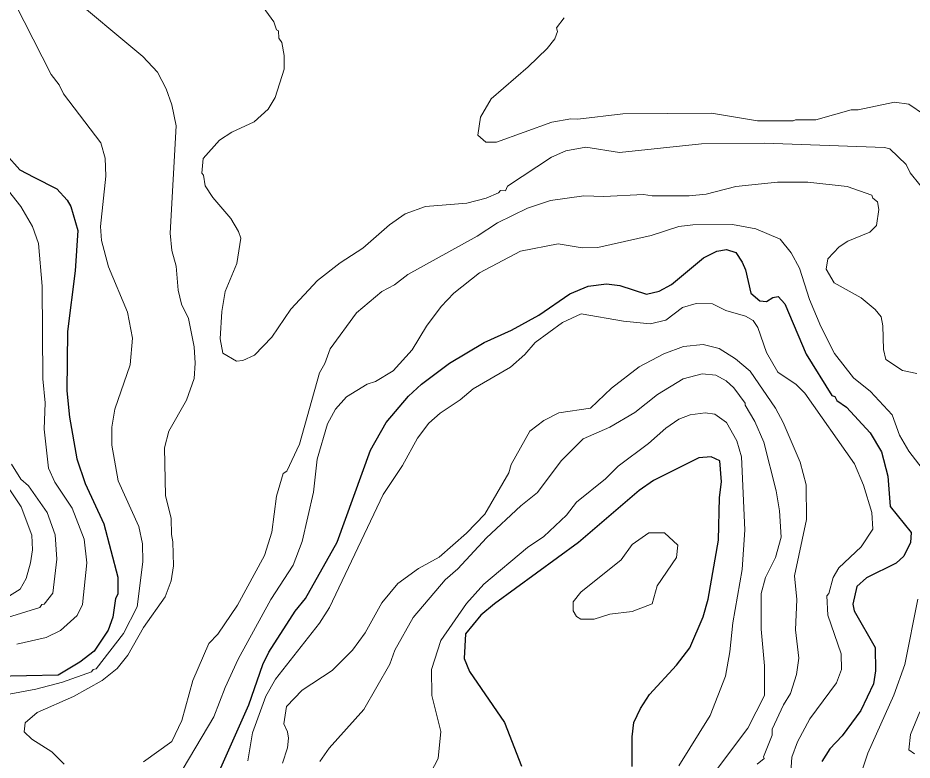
# Model space of a CAD drawing. Extents: x 598.3 to 623.2, y 6902.2 to 6930.1.
# Drawn here: x 613.12 to 614.422, y 6917.077 to 6918.158 of the extents above; entities that cross this region are included whole.
import ezdxf

# ---------------------------------------------------------------- set-up
doc = ezdxf.new("R2010")
doc.units = 0
doc.header["$LTSCALE"] = 0.032
doc.layers.add('1', color=7, linetype='Continuous', lineweight=25)
doc.layers.add('2', color=7, linetype='Continuous', lineweight=13)

msp = doc.modelspace()

# ---------------------------------------------------------------- linework, layer by layer
at = {"layer": '1'}
for points in [[(613.1024, 6917.9588), (613.1221, 6917.9365), (613.1429, 6917.926), (613.176, 6917.9089), (613.1912, 6917.8924), (613.1964, 6917.8831), (613.207, 6917.8485), (613.2029, 6917.7898), (613.1919, 6917.7014), (613.1908, 6917.6146), (613.1948, 6917.5764), (613.2053, 6917.5157), (613.2173, 6917.48), (613.2449, 6917.4213), (613.2652, 6917.3436), (613.2653, 6917.3185), (613.2619, 6917.3124), (613.258, 6917.2853), (613.251, 6917.2663), (613.2306, 6917.2359), (613.2096, 6917.2196)], [(613.4133, 6917.0613), (613.4558, 6917.1574), (613.4763, 6917.2163), (613.485, 6917.2341), (613.5231, 6917.2941), (613.5385, 6917.3124), (613.5845, 6917.3942), (613.633, 6917.5282), (613.6556, 6917.5686), (613.6884, 6917.6069), (613.7074, 6917.6244), (613.7479, 6917.6553), (613.7988, 6917.6853), (613.8386, 6917.7032), (613.8783, 6917.7248), (613.9233, 6917.7561), (613.9501, 6917.7674), (613.9768, 6917.7707), (613.9962, 6917.7682), (614.0351, 6917.7554), (614.0532, 6917.7599), (614.0713, 6917.7695), (614.1182, 6917.8085), (614.1372, 6917.8184), (614.1513, 6917.8206), (614.1651, 6917.8164), (614.1742, 6917.8021), (614.1793, 6917.7911), (614.1869, 6917.7569), (614.1998, 6917.746), (614.2097, 6917.7449), (614.2191, 6917.751), (614.2267, 6917.752), (614.2366, 6917.7415), (614.2676, 6917.6684), (614.3051, 6917.6078), (614.3093, 6917.6064), (614.3122, 6917.6006)], [(614.3122, 6917.6006), (614.3262, 6917.5911), (614.3608, 6917.5535), (614.3772, 6917.5258), (614.3864, 6917.4906), (614.3896, 6917.4465), (614.4204, 6917.4085), (614.4195, 6917.3938), (614.4099, 6917.3741), (614.3985, 6917.3636), (614.3554, 6917.3423), (614.3413, 6917.3297), (614.3354, 6917.3043), (614.3376, 6917.2945), (614.3678, 6917.2409), (614.3686, 6917.207), (614.3654, 6917.1882), (614.3469, 6917.1493), (614.3197, 6917.1123), (614.3018, 6917.0933), (614.2902, 6917.0748)], [(614.014, 6917.0678), (614.0141, 6917.1108), (614.0167, 6917.1319), (614.0261, 6917.152), (614.0395, 6917.1727), (614.0787, 6917.2153), (614.0982, 6917.2406), (614.1177, 6917.2857), (614.125, 6917.3112), (614.1396, 6917.3974), (614.1411, 6917.4595), (614.1443, 6917.4822), (614.1419, 6917.513), (614.1292, 6917.5188), (614.1113, 6917.5173), (614.0451, 6917.4843), (614.0245, 6917.4696), (613.9361, 6917.3941), (613.8135, 6917.3047), (613.7936, 6917.288), (613.7713, 6917.261), (613.7696, 6917.2252), (613.7773, 6917.2063), (613.8282, 6917.132), (613.8529, 6917.0681)], [(613.2096, 6917.2196), (613.178, 6917.2007), (613.0855, 6917.1986)]]:
    msp.add_lwpolyline(points, dxfattribs=at)
at = {"layer": '2'}
for points in [[(613.1869, 6917.0711), (613.1687, 6917.0893), (613.14, 6917.1076), (613.1286, 6917.1183), (613.1299, 6917.1312), (613.1474, 6917.1462), (613.2003, 6917.1695), (613.2421, 6917.1929), (613.264, 6917.2102), (613.2798, 6917.23), (613.3023, 6917.2702), (613.3342, 6917.3148), (613.3428, 6917.3379), (613.3462, 6917.36), (613.3454, 6917.3951), (613.343, 6917.4056), (613.3429, 6917.4291), (613.3344, 6917.4625), (613.3331, 6917.5318), (613.3392, 6917.556), (613.3649, 6917.601), (613.376, 6917.6329), (613.3778, 6917.6551), (613.3761, 6917.6787), (613.3681, 6917.7203), (613.358, 6917.7409), (613.3528, 6917.7616), (613.3502, 6917.7966), (613.3438, 6917.8191), (613.3411, 6917.8445), (613.3502, 6918.0006), (613.3437, 6918.0316), (613.3354, 6918.0546), (613.3227, 6918.0791), (613.3014, 6918.102), (613.1873, 6918.1975)], [(614.4473, 6917.8975), (614.4191, 6917.9321), (614.4131, 6917.9447), (614.3893, 6917.9674), (614.3817, 6917.9693), (614.2067, 6917.9756), (614.1149, 6917.9747), (613.9956, 6917.9618), (613.9466, 6917.9698), (613.9175, 6917.9643), (613.8966, 6917.9552), (613.8326, 6917.9128), (613.8295, 6917.9063), (613.8222, 6917.9066), (613.8195, 6917.9033), (613.8017, 6917.8952), (613.7734, 6917.8881), (613.7129, 6917.8832), (613.6835, 6917.8724), (613.6609, 6917.8564), (613.6219, 6917.8226), (613.5888, 6917.8013), (613.5558, 6917.7755), (613.5168, 6917.7339), (613.4895, 6917.693), (613.4642, 6917.6669), (613.4471, 6917.6589), (613.4381, 6917.6581), (613.4182, 6917.6698), (613.4143, 6917.6905), (613.4166, 6917.7302), (613.4215, 6917.7597), (613.4386, 6917.8001), (613.4441, 6917.8371), (613.4408, 6917.8471), (613.4297, 6917.866), (613.4036, 6917.8963), (613.3923, 6917.9135), (613.3899, 6917.929), (613.3875, 6917.932), (613.3891, 6917.9533), (613.4131, 6917.9799), (613.431, 6917.9916), (613.4635, 6918.0066), (613.484, 6918.0252), (613.4941, 6918.0422), (613.5073, 6918.0832), (613.5073, 6918.1032), (613.504, 6918.1222), (613.4994, 6918.1285), (613.4991, 6918.1389), (613.496, 6918.1408), (613.4921, 6918.1521), (613.461, 6918.1956)], [(613.1157, 6918.1785), (613.1678, 6918.0757), (613.1796, 6918.0603), (613.1861, 6918.0473), (613.2401, 6917.976), (613.2466, 6917.9536), (613.2474, 6917.9273), (613.2396, 6917.8541), (613.2411, 6917.834), (613.2513, 6917.7956), (613.2792, 6917.7296), (613.2863, 6917.6917), (613.283, 6917.6526), (613.2605, 6917.588), (613.2564, 6917.5621), (613.2564, 6917.5356), (613.2657, 6917.4837), (613.2954, 6917.4172), (613.3008, 6917.3921), (613.3017, 6917.3656), (613.293, 6917.3001), (613.2734, 6917.2613), (613.2337, 6917.21), (613.2291, 6917.2089), (613.2267, 6917.2054), (613.1846, 6917.1904), (613.1455, 6917.1801), (613.0988, 6917.1715)], [(613.9153, 6918.1582), (613.9041, 6918.1437), (613.9054, 6918.138), (613.9014, 6918.1275), (613.8905, 6918.1135), (613.8628, 6918.0866), (613.8086, 6918.0403), (613.793, 6918.0133), (613.7891, 6917.9871), (613.8012, 6917.9772), (613.8163, 6917.9771), (613.8973, 6918.0062), (613.925, 6918.0111), (613.935, 6918.0104), (614.0006, 6918.0184), (614.1296, 6918.0192), (614.1965, 6918.0079), (614.2485, 6918.0079), (614.2521, 6918.0096), (614.2818, 6918.0096), (614.333, 6918.024), (614.3433, 6918.0242), (614.3962, 6918.0354), (614.417, 6918.0322)], [(614.417, 6918.0322), (614.4396, 6918.0169)], [(613.0821, 6917.9358), (613.1238, 6917.8835), (613.1408, 6917.8544), (613.1494, 6917.8296), (613.1551, 6917.7673), (613.1559, 6917.6321), (613.1593, 6917.5975), (613.1576, 6917.5589), (613.1641, 6917.5022), (613.1735, 6917.4816), (613.1987, 6917.444), (613.2158, 6917.3986), (613.2199, 6917.3641), (613.2135, 6917.3034), (613.206, 6917.2878), (613.1814, 6917.266), (613.1606, 6917.2558), (613.1178, 6917.246)], [(614.3716, 6917.89), (614.3645, 6917.8956), (614.3631, 6917.8996), (614.3271, 6917.9122), (614.2701, 6917.9188), (614.2256, 6917.9188), (614.1649, 6917.9124), (614.1218, 6917.9015), (614.0972, 6917.8987), (614.043, 6917.8987), (614.0307, 6917.901), (613.973, 6917.8978), (613.9439, 6917.8986), (613.8953, 6917.8922), (613.8618, 6917.8807), (613.8179, 6917.8596), (613.7885, 6917.84), (613.6873, 6917.7844), (613.6678, 6917.7692), (613.6497, 6917.7596), (613.6125, 6917.7286), (613.5742, 6917.6762), (613.5665, 6917.6544), (613.5586, 6917.6412), (613.5297, 6917.537), (613.5111, 6917.4978), (613.5057, 6917.4944), (613.4959, 6917.4613), (613.4893, 6917.4091), (613.4787, 6917.3751), (613.4392, 6917.3026), (613.4107, 6917.2603), (613.3977, 6917.2466), (613.3742, 6917.1928), (613.3584, 6917.1347), (613.3438, 6917.104), (613.3025, 6917.0745)], [(614.4285, 6917.6402), (614.4077, 6917.6445), (614.3833, 6917.6607), (614.3801, 6917.6751), (614.3791, 6917.7095), (614.3765, 6917.7224), (614.3682, 6917.7331), (614.3475, 6917.7504), (614.3081, 6917.7721), (614.2966, 6917.7918), (614.299, 6917.8071), (614.3155, 6917.8246), (614.3281, 6917.833), (614.3604, 6917.846), (614.37, 6917.8556), (614.3734, 6917.8787), (614.3716, 6917.89)], [(613.36, 6917.0647), (613.4048, 6917.1399), (613.4213, 6917.1828), (613.4404, 6917.2241), (613.4877, 6917.3107), (613.5202, 6917.3611), (613.5333, 6917.3954), (613.5501, 6917.4674), (613.5552, 6917.5153), (613.5706, 6917.5667), (613.5822, 6917.5882), (613.5983, 6917.606), (613.6282, 6917.6247), (613.6403, 6917.6284), (613.6661, 6917.6438), (613.6936, 6917.6747), (613.7144, 6917.709), (613.7357, 6917.7375), (613.7546, 6917.7573), (613.792, 6917.7867), (613.8516, 6917.8182), (613.9061, 6917.8289), (613.9415, 6917.8233), (613.9639, 6917.8235), (614.0419, 6917.8412), (614.082, 6917.854), (614.1025, 6917.8565), (614.16, 6917.8573), (614.194, 6917.8508), (614.2298, 6917.8356), (614.2455, 6917.816), (614.2576, 6917.7937), (614.2722, 6917.748), (614.2887, 6917.7087), (614.309, 6917.6691), (614.3362, 6917.6339), (614.361, 6917.614), (614.3928, 6917.5798), (614.4034, 6917.5505), (614.4172, 6917.527), (614.4523, 6917.4807)], [(613.4546, 6917.0759), (613.4611, 6917.1166), (613.4805, 6917.1701), (613.4947, 6917.1948), (613.5587, 6917.2764), (613.5735, 6917.2994), (613.6516, 6917.4637), (613.6794, 6917.5061), (613.7017, 6917.546), (613.7178, 6917.5675), (613.7344, 6917.5824), (613.7636, 6917.6019), (613.7825, 6917.6177), (613.837, 6917.6494), (613.8576, 6917.6676), (613.873, 6917.6854), (613.9126, 6917.7143), (613.9396, 6917.7269), (614.0014, 6917.7164), (614.0402, 6917.7125), (614.0632, 6917.7176), (614.0876, 6917.736), (614.1074, 6917.7422), (614.1312, 6917.7413), (614.1506, 6917.7316), (614.179, 6917.7237), (614.1904, 6917.7174), (614.197, 6917.7073), (614.2096, 6917.6709), (614.2264, 6917.6419), (614.2528, 6917.6241), (614.2655, 6917.6115), (614.3377, 6917.5087), (614.3508, 6917.4775), (614.3629, 6917.4375), (614.3648, 6917.4135), (614.3476, 6917.3876), (614.3151, 6917.3569), (614.3068, 6917.3428), (614.3006, 6917.3197), (614.2974, 6917.3163), (614.2991, 6917.288), (614.3184, 6917.2316), (614.3192, 6917.209), (614.3119, 6917.1896), (614.2727, 6917.1372), (614.2551, 6917.1035), (614.2465, 6917.0815), (614.2447, 6917.0525)], [(613.5047, 6917.0727), (613.512, 6917.095), (613.5137, 6917.1088), (613.5122, 6917.118), (613.5066, 6917.1297), (613.5106, 6917.1553), (613.5333, 6917.1789), (613.5771, 6917.2074), (613.6066, 6917.237), (613.6255, 6917.2625), (613.6497, 6917.306), (613.6728, 6917.334), (613.703, 6917.3561), (613.7328, 6917.3728), (613.773, 6917.4074), (613.7993, 6917.4354), (613.8343, 6917.4955), (613.8378, 6917.5074), (613.8653, 6917.5561), (613.8854, 6917.5715), (613.9072, 6917.5828), (613.9532, 6917.5894), (613.984, 6917.6185), (614.0243, 6917.6499), (614.0602, 6917.6687), (614.0888, 6917.6793), (614.1176, 6917.6824), (614.141, 6917.6764), (614.1644, 6917.6616), (614.186, 6917.6433), (614.2227, 6917.5897), (614.2341, 6917.5686), (614.2589, 6917.5107), (614.2674, 6917.478), (614.2682, 6917.4272), (614.2505, 6917.3455), (614.2537, 6917.3109), (614.2522, 6917.2667), (614.2569, 6917.2254), (614.2535, 6917.2019), (614.2449, 6917.1739), (614.2345, 6917.1577), (614.2182, 6917.1223), (614.218, 6917.1135), (614.2052, 6917.0818), (614.2064, 6917.0792), (614.1959, 6917.071)], [(614.1369, 6917.063), (614.1826, 6917.1234), (614.2066, 6917.1711), (614.2066, 6917.2144), (614.2018, 6917.2679), (614.2022, 6917.3196), (614.2082, 6917.3431), (614.2226, 6917.3719), (614.231, 6917.4019), (614.2286, 6917.4402), (614.2238, 6917.4694), (614.206, 6917.5403), (614.1928, 6917.5702), (614.1785, 6917.5938), (614.1788, 6917.597), (614.1623, 6917.6192), (614.151, 6917.6296), (614.1358, 6917.6378), (614.116, 6917.6395), (614.0886, 6917.6322), (614.0511, 6917.6095), (614.0179, 6917.5835), (613.9814, 6917.5617), (613.9427, 6917.5447), (613.9108, 6917.5128), (613.8761, 6917.4667), (613.8518, 6917.4473), (613.8018, 6917.4006), (613.7601, 6917.3556), (613.7418, 6917.3397), (613.695, 6917.2848), (613.6686, 6917.237), (613.661, 6917.2168), (613.6235, 6917.1509), (613.573, 6917.0942), (613.5593, 6917.0748)], [(613.7155, 6917.0489), (613.7315, 6917.0794), (613.7354, 6917.1188), (613.7225, 6917.171), (613.7219, 6917.2092), (613.7356, 6917.2513), (613.7729, 6917.3052), (613.7983, 6917.3331), (613.8615, 6917.3866), (613.8857, 6917.4025), (613.9184, 6917.4338), (613.933, 6917.4525), (613.9754, 6917.4867), (613.9935, 6917.5049), (614.0379, 6917.538), (614.0631, 6917.5606), (614.0819, 6917.5738), (614.0985, 6917.5797), (614.1203, 6917.5829), (614.1346, 6917.5808), (614.1514, 6917.5685), (614.1663, 6917.5422), (614.1734, 6917.5187), (614.1783, 6917.4124), (614.1743, 6917.3546), (614.1605, 6917.2767), (614.1565, 6917.2346), (614.15, 6917.1992), (614.1278, 6917.1418), (614.0821, 6917.0688)], [(613.1075, 6917.3161), (613.123, 6917.326), (613.1316, 6917.3416), (613.1381, 6917.3641), (613.1406, 6917.3833), (613.1397, 6917.4048), (613.1242, 6917.4457), (613.0586, 6917.543)], [(613.1101, 6917.5079), (613.1239, 6917.4862), (613.135, 6917.4765), (613.1623, 6917.4375), (613.1736, 6917.4051), (613.1762, 6917.3697), (613.1705, 6917.3201), (613.1577, 6917.3039), (613.1544, 6917.3035), (613.1514, 6917.2994), (613.0896, 6917.2801)], [(614.4303, 6917.3115), (614.4114, 6917.2164), (614.3953, 6917.1717), (614.3571, 6917.0873), (614.3283, 6916.999), (614.3239, 6916.9765), (614.3233, 6916.9467), (614.3261, 6916.9395), (614.3386, 6916.9252), (614.3443, 6916.9224), (614.3541, 6916.9225), (614.38, 6916.9385), (614.4036, 6916.9419), (614.4239, 6916.948)], [(614.4255, 6917.0862), (614.4172, 6917.0918), (614.4195, 6917.1145), (614.4332, 6917.1472)]]:
    msp.add_lwpolyline(points, dxfattribs=at)
msp.add_lwpolyline([(614.0139, 6917.2933), (614.043, 6917.3045), (614.0506, 6917.3306), (614.0787, 6917.3722), (614.0804, 6917.39), (614.061, 6917.4079), (614.0383, 6917.408), (614.0142, 6917.3912), (613.9982, 6917.3688), (613.9392, 6917.3218), (613.9283, 6917.3073), (613.9283, 6917.2942), (613.9332, 6917.2861), (613.9394, 6917.2825), (613.9588, 6917.2825), (613.9816, 6917.2898)], close=True, dxfattribs=at)

doc.saveas('drawing.dxf')
